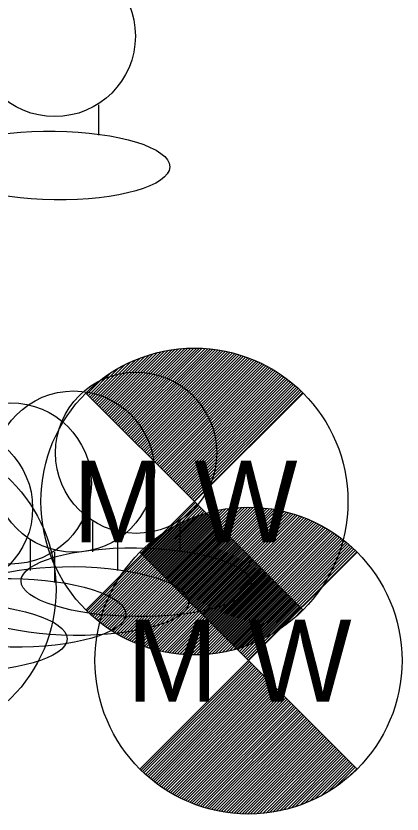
# Model space of a CAD drawing. Extents: x -1 to 1157254, y -1 to 2021979.
# Drawn here: x 1149912.9 to 1149924.21, y 2019490.09 to 2019513.49 of the extents above; entities that cross this region are included whole.
import ezdxf

# ---------------------------------------------------------------- set-up
doc = ezdxf.new("R2010")
doc.units = 0
doc.layers.add('S_DITCHLINE_ANNOT', color=7, linetype='Continuous')

msp = doc.modelspace()

# ---------------------------------------------------------------- linework, layer by layer
at = {"layer": 'S_DITCHLINE_ANNOT'}
for p, q in [((1149915.312, 2019510.889), (1149915.312, 2019509.998)), ((1149915.317, 2019502.065), (1149916.807, 2019503.555)), ((1149915.359, 2019502.022), (1149916.927, 2019503.59)), ((1149915.402, 2019501.98), (1149917.042, 2019503.62)), ((1149915.444, 2019501.937), (1149917.153, 2019503.646)), ((1149915.487, 2019501.895), (1149917.261, 2019503.669)), ((1149915.529, 2019501.853), (1149917.364, 2019503.688)), ((1149915.571, 2019501.81), (1149917.465, 2019503.704)), ((1149915.614, 2019501.768), (1149917.564, 2019503.718)), ((1149915.656, 2019501.725), (1149917.659, 2019503.728)), ((1149915.699, 2019501.683), (1149917.753, 2019503.737)), ((1149915.741, 2019501.641), (1149917.845, 2019503.744)), ((1149915.783, 2019501.598), (1149917.934, 2019503.749)), ((1149915.826, 2019501.556), (1149918.022, 2019503.752)), ((1149915.868, 2019501.513), (1149918.108, 2019503.753)), ((1149915.911, 2019501.471), (1149918.192, 2019503.752)), ((1149915.953, 2019501.429), (1149918.275, 2019503.751)), ((1149915.996, 2019501.386), (1149918.356, 2019503.747)), ((1149916.038, 2019501.344), (1149918.437, 2019503.742)), ((1149916.08, 2019501.301), (1149918.515, 2019503.736)), ((1149916.123, 2019501.259), (1149918.593, 2019503.729)), ((1149916.165, 2019501.216), (1149918.669, 2019503.72)), ((1149916.208, 2019501.174), (1149918.744, 2019503.71)), ((1149916.25, 2019501.132), (1149918.818, 2019503.699)), ((1149916.292, 2019501.089), (1149918.891, 2019503.687)), ((1149916.335, 2019501.047), (1149918.962, 2019503.674)), ((1149916.377, 2019501.004), (1149919.033, 2019503.661)), ((1149916.42, 2019500.962), (1149919.103, 2019503.645)), ((1149916.462, 2019500.92), (1149919.172, 2019503.63)), ((1149916.504, 2019500.877), (1149919.24, 2019503.613)), ((1149916.547, 2019500.835), (1149919.307, 2019503.595)), ((1149916.589, 2019500.792), (1149919.373, 2019503.576)), ((1149916.632, 2019500.75), (1149919.439, 2019503.557)), ((1149915.147, 2019502.234), (1149916.261, 2019503.348)), ((1149915.19, 2019502.192), (1149916.411, 2019503.413)), ((1149915.232, 2019502.149), (1149916.551, 2019503.468)), ((1149915.275, 2019502.107), (1149916.682, 2019503.515)), ((1149916.674, 2019500.708), (1149919.503, 2019503.537)), ((1149916.716, 2019500.665), (1149919.567, 2019503.516)), ((1149916.759, 2019500.623), (1149919.63, 2019503.494)), ((1149916.801, 2019500.58), (1149919.692, 2019503.472)), ((1149916.844, 2019500.538), (1149919.754, 2019503.448)), ((1149916.886, 2019500.495), (1149919.815, 2019503.424)), ((1149916.929, 2019500.453), (1149919.875, 2019503.399)), ((1149916.971, 2019500.411), (1149919.934, 2019503.374)), ((1149917.013, 2019500.368), (1149919.993, 2019503.348)), ((1149917.056, 2019500.326), (1149920.05, 2019503.32)), ((1149915.062, 2019502.319), (1149915.915, 2019503.171)), ((1149915.105, 2019502.277), (1149916.097, 2019503.269)), ((1149917.098, 2019500.283), (1149920.108, 2019503.293)), ((1149917.141, 2019500.241), (1149920.164, 2019503.265)), ((1149917.183, 2019500.199), (1149920.22, 2019503.236)), ((1149917.225, 2019500.156), (1149920.275, 2019503.206)), ((1149917.268, 2019500.114), (1149920.33, 2019503.176)), ((1149917.31, 2019500.071), (1149920.384, 2019503.145)), ((1149917.353, 2019500.029), (1149920.437, 2019503.114)), ((1149917.395, 2019499.987), (1149920.49, 2019503.082)), ((1149914.978, 2019502.404), (1149915.424, 2019502.85)), ((1149915.02, 2019502.362), (1149915.701, 2019503.043)), ((1149917.437, 2019499.944), (1149920.542, 2019503.049)), ((1149917.48, 2019499.902), (1149920.594, 2019503.016)), ((1149917.522, 2019499.859), (1149920.645, 2019502.982)), ((1149917.565, 2019499.817), (1149920.695, 2019502.947)), ((1149917.607, 2019499.775), (1149920.745, 2019502.912)), ((1149917.649, 2019499.732), (1149920.794, 2019502.876)), ((1149917.692, 2019499.69), (1149920.842, 2019502.84)), ((1149917.734, 2019499.647), (1149920.89, 2019502.803)), ((1149917.777, 2019499.605), (1149920.938, 2019502.766)), ((1149917.819, 2019499.562), (1149920.985, 2019502.728)), ((1149917.862, 2019499.52), (1149921.031, 2019502.689)), ((1149917.904, 2019499.478), (1149921.077, 2019502.65)), ((1149917.946, 2019499.435), (1149921.122, 2019502.611)), ((1149917.989, 2019499.393), (1149921.166, 2019502.57)), ((1149918.031, 2019499.35), (1149921.21, 2019502.53)), ((1149918.074, 2019499.308), (1149921.253, 2019502.488)), ((1149918.116, 2019499.266), (1149921.297, 2019502.446)), ((1149914.978, 2019496.043), (1149918.158, 2019499.223)), ((1149915.021, 2019496.002), (1149918.201, 2019499.181)), ((1149915.065, 2019495.96), (1149918.243, 2019499.139)), ((1149915.109, 2019495.92), (1149918.285, 2019499.096)), ((1149915.154, 2019495.88), (1149918.328, 2019499.054)), ((1149915.199, 2019495.84), (1149918.37, 2019499.011)), ((1149915.245, 2019495.801), (1149918.413, 2019498.969)), ((1149915.292, 2019495.763), (1149918.455, 2019498.927)), ((1149915.339, 2019495.726), (1149918.497, 2019498.884)), ((1149916.9, 2019497.399), (1149918.39, 2019498.89)), ((1149916.942, 2019497.357), (1149918.51, 2019498.925)), ((1149916.985, 2019497.315), (1149918.625, 2019498.955)), ((1149917.027, 2019497.272), (1149918.736, 2019498.981)), ((1149917.07, 2019497.23), (1149918.844, 2019499.004)), ((1149917.112, 2019497.187), (1149918.947, 2019499.022)), ((1149917.155, 2019497.145), (1149919.048, 2019499.038)), ((1149917.197, 2019497.103), (1149919.147, 2019499.052)), ((1149917.239, 2019497.06), (1149919.242, 2019499.063)), ((1149917.282, 2019497.018), (1149919.336, 2019499.072)), ((1149917.324, 2019496.975), (1149919.428, 2019499.079)), ((1149917.367, 2019496.933), (1149919.517, 2019499.083)), ((1149917.409, 2019496.891), (1149919.605, 2019499.086)), ((1149917.451, 2019496.848), (1149919.691, 2019499.088)), ((1149917.494, 2019496.806), (1149919.775, 2019499.087)), ((1149917.536, 2019496.763), (1149919.858, 2019499.085)), ((1149917.579, 2019496.721), (1149919.939, 2019499.082)), ((1149917.621, 2019496.678), (1149920.02, 2019499.077)), ((1149917.663, 2019496.636), (1149920.098, 2019499.071)), ((1149917.706, 2019496.594), (1149920.176, 2019499.064)), ((1149917.748, 2019496.551), (1149920.252, 2019499.055)), ((1149917.791, 2019496.509), (1149920.327, 2019499.045)), ((1149917.833, 2019496.466), (1149920.401, 2019499.034)), ((1149917.875, 2019496.424), (1149920.474, 2019499.022)), ((1149917.918, 2019496.382), (1149920.545, 2019499.009)), ((1149917.96, 2019496.339), (1149920.616, 2019498.995)), ((1149918.003, 2019496.297), (1149920.686, 2019498.98)), ((1149918.045, 2019496.254), (1149920.755, 2019498.965)), ((1149918.088, 2019496.212), (1149920.823, 2019498.947)), ((1149918.13, 2019496.17), (1149920.89, 2019498.93)), ((1149918.172, 2019496.127), (1149920.956, 2019498.911)), ((1149918.215, 2019496.085), (1149921.022, 2019498.892)), ((1149918.257, 2019496.042), (1149921.086, 2019498.872)), ((1149915.138, 2019498.67), (1149915.138, 2019497.779)), ((1149915.386, 2019495.688), (1149918.54, 2019498.842)), ((1149915.435, 2019495.652), (1149918.582, 2019498.799)), ((1149915.483, 2019495.616), (1149918.625, 2019498.757)), ((1149915.533, 2019495.58), (1149918.667, 2019498.715)), ((1149915.583, 2019495.546), (1149918.709, 2019498.672)), ((1149916.73, 2019497.569), (1149917.844, 2019498.682)), ((1149916.773, 2019497.527), (1149917.994, 2019498.748)), ((1149916.815, 2019497.484), (1149918.134, 2019498.803)), ((1149916.858, 2019497.442), (1149918.266, 2019498.85)), ((1149917.695, 2019498.67), (1149917.695, 2019497.779)), ((1149918.3, 2019496), (1149921.15, 2019498.851)), ((1149918.342, 2019495.958), (1149921.213, 2019498.829)), ((1149918.384, 2019495.915), (1149921.276, 2019498.806)), ((1149918.427, 2019495.873), (1149921.337, 2019498.783)), ((1149918.469, 2019495.83), (1149921.398, 2019498.759)), ((1149918.512, 2019495.788), (1149921.458, 2019498.734)), ((1149918.554, 2019495.745), (1149921.517, 2019498.708)), ((1149918.596, 2019495.703), (1149921.576, 2019498.682)), ((1149918.639, 2019495.661), (1149921.633, 2019498.655)), ((1149915.633, 2019495.511), (1149918.752, 2019498.63)), ((1149915.685, 2019495.478), (1149918.794, 2019498.587)), ((1149915.736, 2019495.445), (1149918.837, 2019498.545)), ((1149915.789, 2019495.412), (1149918.879, 2019498.502)), ((1149915.842, 2019495.381), (1149918.922, 2019498.46)), ((1149915.896, 2019495.349), (1149918.964, 2019498.418)), ((1149916.646, 2019497.654), (1149917.498, 2019498.506)), ((1149916.688, 2019497.611), (1149917.68, 2019498.603)), ((1149918.681, 2019495.618), (1149921.691, 2019498.628)), ((1149918.724, 2019495.576), (1149921.747, 2019498.599)), ((1149918.766, 2019495.533), (1149921.803, 2019498.571)), ((1149918.808, 2019495.491), (1149921.859, 2019498.541)), ((1149918.851, 2019495.449), (1149921.913, 2019498.511)), ((1149918.893, 2019495.406), (1149921.967, 2019498.48)), ((1149918.936, 2019495.364), (1149922.02, 2019498.448)), ((1149918.978, 2019495.321), (1149922.073, 2019498.417)), ((1149915.95, 2019495.319), (1149919.006, 2019498.375)), ((1149916.005, 2019495.289), (1149919.049, 2019498.333)), ((1149916.061, 2019495.26), (1149919.091, 2019498.29)), ((1149916.117, 2019495.231), (1149919.134, 2019498.248)), ((1149916.174, 2019495.203), (1149919.176, 2019498.206)), ((1149916.561, 2019497.739), (1149917.007, 2019498.185)), ((1149916.603, 2019497.696), (1149917.284, 2019498.377)), ((1149919.021, 2019495.279), (1149922.125, 2019498.384)), ((1149919.063, 2019495.237), (1149922.177, 2019498.35)), ((1149919.105, 2019495.194), (1149922.228, 2019498.317)), ((1149919.148, 2019495.152), (1149922.278, 2019498.282)), ((1149919.19, 2019495.109), (1149922.328, 2019498.247)), ((1149919.233, 2019495.067), (1149922.377, 2019498.211)), ((1149919.275, 2019495.025), (1149922.426, 2019498.175)), ((1149913.312, 2019498.119), (1149913.312, 2019497.228)), ((1149915.869, 2019498.119), (1149915.869, 2019497.228)), ((1149916.231, 2019495.176), (1149919.218, 2019498.163)), ((1149916.289, 2019495.149), (1149919.261, 2019498.121)), ((1149916.349, 2019495.124), (1149919.303, 2019498.078)), ((1149916.408, 2019495.098), (1149919.346, 2019498.036)), ((1149916.469, 2019495.074), (1149919.388, 2019497.994)), ((1149916.529, 2019495.05), (1149919.43, 2019497.951)), ((1149919.317, 2019494.982), (1149922.474, 2019498.138)), ((1149919.36, 2019494.94), (1149922.521, 2019498.101)), ((1149919.402, 2019494.897), (1149922.568, 2019498.063)), ((1149919.445, 2019494.855), (1149922.614, 2019498.024)), ((1149919.487, 2019494.812), (1149922.66, 2019497.985)), ((1149919.529, 2019494.77), (1149922.705, 2019497.945)), ((1149914.022, 2019497.771), (1149914.022, 2019496.88)), ((1149916.592, 2019495.027), (1149919.473, 2019497.909)), ((1149916.654, 2019495.005), (1149919.515, 2019497.866)), ((1149916.717, 2019494.984), (1149919.558, 2019497.824)), ((1149916.782, 2019494.963), (1149919.6, 2019497.782)), ((1149916.847, 2019494.943), (1149919.642, 2019497.739)), ((1149919.572, 2019494.728), (1149922.749, 2019497.905)), ((1149919.614, 2019494.685), (1149922.793, 2019497.864)), ((1149919.657, 2019494.643), (1149922.837, 2019497.823)), ((1149919.699, 2019494.6), (1149922.88, 2019497.781)), ((1149916.912, 2019494.924), (1149919.685, 2019497.697)), ((1149916.979, 2019494.906), (1149919.727, 2019497.654)), ((1149917.047, 2019494.889), (1149919.77, 2019497.612)), ((1149917.115, 2019494.872), (1149919.812, 2019497.569)), ((1149917.185, 2019494.857), (1149919.855, 2019497.527)), ((1149917.255, 2019494.842), (1149919.897, 2019497.485)), ((1149917.326, 2019494.829), (1149919.939, 2019497.442)), ((1149917.398, 2019494.816), (1149919.982, 2019497.4)), ((1149917.472, 2019494.805), (1149920.024, 2019497.357)), ((1149917.546, 2019494.795), (1149920.067, 2019497.315)), ((1149917.622, 2019494.786), (1149920.109, 2019497.273)), ((1149917.699, 2019494.777), (1149920.151, 2019497.23)), ((1149917.777, 2019494.771), (1149920.194, 2019497.188)), ((1149917.856, 2019494.765), (1149920.236, 2019497.145)), ((1149917.937, 2019494.761), (1149920.279, 2019497.103)), ((1149918.019, 2019494.759), (1149920.321, 2019497.061)), ((1149918.102, 2019494.757), (1149920.363, 2019497.018)), ((1149918.188, 2019494.758), (1149920.406, 2019496.976)), ((1149918.274, 2019494.759), (1149920.448, 2019496.933)), ((1149918.363, 2019494.764), (1149920.491, 2019496.891)), ((1149918.454, 2019494.769), (1149920.533, 2019496.849)), ((1149918.546, 2019494.777), (1149920.575, 2019496.806)), ((1149918.641, 2019494.787), (1149920.618, 2019496.764)), ((1149918.738, 2019494.799), (1149920.66, 2019496.721)), ((1149918.837, 2019494.814), (1149920.703, 2019496.679)), ((1149918.94, 2019494.832), (1149920.745, 2019496.636)), ((1149919.046, 2019494.852), (1149920.788, 2019496.594)), ((1149919.154, 2019494.876), (1149920.83, 2019496.552)), ((1149919.267, 2019494.904), (1149920.872, 2019496.509)), ((1149919.385, 2019494.937), (1149920.915, 2019496.467)), ((1149919.507, 2019494.975), (1149920.957, 2019496.424)), ((1149919.636, 2019495.018), (1149921, 2019496.382)), ((1149919.771, 2019495.069), (1149921.042, 2019496.34)), ((1149919.916, 2019495.129), (1149921.084, 2019496.297)), ((1149920.072, 2019495.2), (1149921.127, 2019496.255)), ((1149920.242, 2019495.286), (1149921.169, 2019496.212)), ((1149920.439, 2019495.397), (1149921.212, 2019496.17)), ((1149920.677, 2019495.55), (1149921.254, 2019496.128)), ((1149921.039, 2019495.827), (1149921.296, 2019496.085)), ((1149916.561, 2019491.378), (1149919.741, 2019494.558)), ((1149916.604, 2019491.336), (1149919.784, 2019494.516)), ((1149916.648, 2019491.295), (1149919.826, 2019494.473)), ((1149916.692, 2019491.255), (1149919.868, 2019494.431)), ((1149916.737, 2019491.214), (1149919.911, 2019494.389)), ((1149916.782, 2019491.175), (1149919.953, 2019494.346)), ((1149916.828, 2019491.136), (1149919.996, 2019494.304)), ((1149916.875, 2019491.098), (1149920.038, 2019494.261)), ((1149916.922, 2019491.06), (1149920.081, 2019494.219)), ((1149916.969, 2019491.023), (1149920.123, 2019494.177)), ((1149917.018, 2019490.987), (1149920.165, 2019494.134)), ((1149917.067, 2019490.951), (1149920.208, 2019494.092)), ((1149917.116, 2019490.915), (1149920.25, 2019494.049)), ((1149917.166, 2019490.88), (1149920.293, 2019494.007)), ((1149917.216, 2019490.846), (1149920.335, 2019493.965)), ((1149917.268, 2019490.813), (1149920.377, 2019493.922)), ((1149917.32, 2019490.779), (1149920.42, 2019493.88)), ((1149917.372, 2019490.747), (1149920.462, 2019493.837)), ((1149917.425, 2019490.715), (1149920.505, 2019493.795)), ((1149917.479, 2019490.684), (1149920.547, 2019493.752)), ((1149917.533, 2019490.654), (1149920.589, 2019493.71)), ((1149917.588, 2019490.624), (1149920.632, 2019493.668)), ((1149917.644, 2019490.595), (1149920.674, 2019493.625)), ((1149917.7, 2019490.566), (1149920.717, 2019493.583)), ((1149917.757, 2019490.538), (1149920.759, 2019493.54)), ((1149917.814, 2019490.511), (1149920.801, 2019493.498)), ((1149917.873, 2019490.484), (1149920.844, 2019493.456)), ((1149917.932, 2019490.459), (1149920.886, 2019493.413)), ((1149917.991, 2019490.433), (1149920.929, 2019493.371)), ((1149918.052, 2019490.409), (1149920.971, 2019493.328)), ((1149918.112, 2019490.385), (1149921.014, 2019493.286)), ((1149918.175, 2019490.362), (1149921.056, 2019493.244)), ((1149918.237, 2019490.34), (1149921.098, 2019493.201)), ((1149918.301, 2019490.319), (1149921.141, 2019493.159)), ((1149918.365, 2019490.298), (1149921.183, 2019493.116)), ((1149918.43, 2019490.278), (1149921.226, 2019493.074)), ((1149918.496, 2019490.259), (1149921.268, 2019493.032)), ((1149918.562, 2019490.241), (1149921.31, 2019492.989)), ((1149918.63, 2019490.224), (1149921.353, 2019492.947)), ((1149918.698, 2019490.207), (1149921.395, 2019492.904)), ((1149918.768, 2019490.192), (1149921.438, 2019492.862)), ((1149918.838, 2019490.177), (1149921.48, 2019492.819)), ((1149918.909, 2019490.164), (1149921.522, 2019492.777)), ((1149918.981, 2019490.151), (1149921.565, 2019492.735)), ((1149919.055, 2019490.14), (1149921.607, 2019492.692)), ((1149919.129, 2019490.129), (1149921.65, 2019492.65)), ((1149919.205, 2019490.121), (1149921.692, 2019492.607)), ((1149919.282, 2019490.112), (1149921.734, 2019492.565)), ((1149919.36, 2019490.106), (1149921.777, 2019492.523)), ((1149919.439, 2019490.1), (1149921.819, 2019492.48)), ((1149919.52, 2019490.096), (1149921.862, 2019492.438)), ((1149919.602, 2019490.093), (1149921.904, 2019492.395)), ((1149919.685, 2019490.092), (1149921.947, 2019492.353)), ((1149919.771, 2019490.093), (1149921.989, 2019492.311)), ((1149919.857, 2019490.094), (1149922.031, 2019492.268)), ((1149919.946, 2019490.098), (1149922.074, 2019492.226)), ((1149920.037, 2019490.104), (1149922.116, 2019492.183)), ((1149920.129, 2019490.111), (1149922.159, 2019492.141)), ((1149920.224, 2019490.122), (1149922.201, 2019492.099)), ((1149920.321, 2019490.134), (1149922.243, 2019492.056)), ((1149920.42, 2019490.148), (1149922.286, 2019492.014)), ((1149920.523, 2019490.166), (1149922.328, 2019491.971)), ((1149920.629, 2019490.187), (1149922.371, 2019491.929)), ((1149920.737, 2019490.211), (1149922.413, 2019491.886)), ((1149920.85, 2019490.239), (1149922.455, 2019491.844)), ((1149920.968, 2019490.272), (1149922.498, 2019491.802)), ((1149921.09, 2019490.309), (1149922.54, 2019491.759)), ((1149921.219, 2019490.353), (1149922.583, 2019491.717)), ((1149921.354, 2019490.404), (1149922.625, 2019491.674)), ((1149921.499, 2019490.463), (1149922.667, 2019491.632)), ((1149921.655, 2019490.534), (1149922.71, 2019491.59)), ((1149921.826, 2019490.62), (1149922.752, 2019491.547)), ((1149922.022, 2019490.732), (1149922.795, 2019491.505)), ((1149922.26, 2019490.885), (1149922.837, 2019491.462)), ((1149922.622, 2019491.162), (1149922.88, 2019491.42))]:
    msp.add_line(p, q, dxfattribs=at)
for points in [[(1149914.946, 2019502.436), (1149918.127, 2019499.255), (1149914.946, 2019496.074)], [(1149921.307, 2019502.436), (1149918.127, 2019499.255), (1149921.307, 2019496.074)], [(1149916.529, 2019497.771), (1149919.71, 2019494.59), (1149916.529, 2019491.409)], [(1149922.89, 2019497.771), (1149919.71, 2019494.59), (1149922.89, 2019491.409)]]:
    msp.add_lwpolyline(points, dxfattribs=at)
for centre, radius in [((1149914.033, 2019512.903), 2.363), ((1149918.127, 2019499.255), 4.498), ((1149916.416, 2019500.684), 2.363), ((1149914.59, 2019500.133), 2.363), ((1149912.743, 2019499.785), 2.363), ((1149911.024, 2019499.063), 2.363), ((1149909.575, 2019496.677), 4.498), ((1149919.71, 2019494.59), 4.498)]:
    msp.add_circle(centre, radius, dxfattribs=at)
for centre in [(1149914.033, 2019509.107), (1149916.416, 2019496.888), (1149914.59, 2019496.337), (1149912.743, 2019495.989), (1149911.024, 2019495.267)]:
    msp.add_ellipse(centre, major_axis=(3.37, -0.039), ratio=0.299132, dxfattribs=at)

# ---------------------------------------------------------------- texts
for p in [(1149914.556, 2019498.055), (1149916.139, 2019493.39)]:
    msp.add_text('M W', height=2.399, dxfattribs=at).set_placement(p)

doc.saveas('drawing.dxf')
